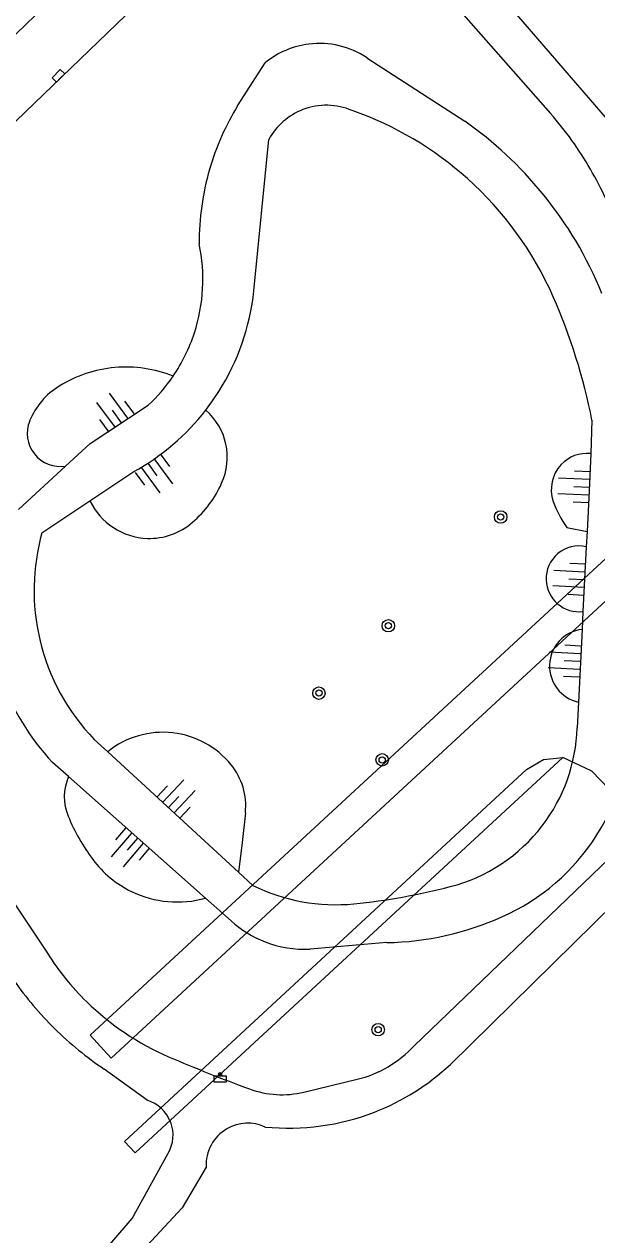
# Model space of a CAD drawing. Extents: x 136000 to 138005, y 398500 to 400500.
# Drawn here: x 137845.7 to 137882.5, y 399477 to 399554.7 of the extents above; entities that cross this region are included whole.
import ezdxf

# ---------------------------------------------------------------- set-up
doc = ezdxf.new("R2010")
doc.units = 0
for name, color, linetype in [('gg-knt-bovenkant onderkant talud', 7, 'Continuous'), ('gg-knt-plantopografie kant verharding', 7, 'Continuous'), ('gg-knt-verharding', 7, 'Continuous'), ('gg-knt-verharding nz', 7, 'Continuous'), ('gt-symb-afvalbak', 7, 'Continuous'), ('gt-symb-boom', 7, 'Continuous'), ('gt-symb-kolk', 7, 'Continuous'), ('gt-symb-talud symbool', 7, 'Continuous')]:
    doc.layers.add(name, color=color, linetype=linetype)

# ---------------------------------------------------------------- blocks, each defined once
blk = doc.blocks.new('gt0-TALUD_1')
at = {"layer": 'gt-symb-talud symbool'}
for p, q in [((-1, -1), (-1, 0)), ((-0.5, -2), (-0.5, 0)), ((0, -1), (0, 0)), ((0.5, -2), (0.5, 0)), ((1, -1), (1, 0))]:
    blk.add_line(p, q, dxfattribs=at)
blk = doc.blocks.new('gt0-BOOM')
at = {"layer": 'gt-symb-boom'}
for radius in [0.4, 0.2]:
    blk.add_circle((0, 0), radius, dxfattribs=at)
blk = doc.blocks.new('gt0-ABAK')
at = {"layer": 'gt-symb-afvalbak'}
blk.add_lwpolyline([(0.375, -0.5), (-0.375, -0.5), (-0.375, -0.1), (0.375, -0.1)], close=True, dxfattribs=at)
blk.add_circle((0, 0), 0.1, dxfattribs=at)
blk = doc.blocks.new('gt0-KOLK')
at = {"layer": 'gt-symb-kolk'}
blk.add_lwpolyline([(0, 0), (0.375, 0), (0.375, 0.4), (-0.375, 0.4), (-0.375, 0), (0, 0)], dxfattribs=at)

msp = doc.modelspace()

# ---------------------------------------------------------------- linework, layer by layer
at = {"layer": 'gg-knt-bovenkant onderkant talud'}
msp.add_line((137880.564, 399522.405), (137881.855, 399522.157), dxfattribs=at)
msp.add_lwpolyline([(137859.924, 399504.117), (137859.714, 399502.203), (137859.491, 399500.292)], dxfattribs=at)
for centre, radius, start, end in [((137852.28, 399524.485), 8.218, 95.13511, 121.61929), ((137852.264, 399524.475), 8.227, 68.42114, 95.02326), ((137850.465, 399527.444), 4.747, 121.69968, 157.59065), ((137854.745, 399526.912), 4.017, 335.51486, 48.99443), ((137848.039, 399528.447), 2.121, 157.64538, 279.19574), ((137881.872, 399524.852), 2.318, 84.6495, 136.59473), ((137881.875, 399524.854), 2.319, 136.67854, 199.26484), ((137851.723, 399528.29), 7.339, 310.99394, 335.50169), ((137853.767, 399525.944), 4.231, 205.44423, 268.15016), ((137885.898, 399526.257), 6.579, 199.23837, 215.83469), ((137853.763, 399525.939), 4.226, 268.19998, 311.03024), ((137881.336, 399519.116), 2.112, 77.23769, 182.17635), ((137881.334, 399519.117), 2.109, 182.19477, 276.97492), ((137881.808, 399513.53), 2.361, 96.69523, 178.21996), ((137881.816, 399513.527), 2.369, 178.17032, 257.44997), ((137854.632, 399503.603), 5.669, 83.62087, 128.72244), ((137854.626, 399503.617), 5.656, 39.19308, 83.54745), ((137855.772, 399504.555), 4.175, 353.97324, 39.14461), ((137851.517, 399505.135), 3.22, 156.27407, 202.59498), ((137860.732, 399508.993), 13.21, 202.68685, 216.67478), ((137855.528, 399505.109), 6.716, 216.61442, 244.24109), ((137855.546, 399505.12), 6.734, 244.13948, 285.70396)]:
    msp.add_arc(centre, radius, start, end, dxfattribs=at)
at = {"layer": 'gg-knt-plantopografie kant verharding'}
msp.add_line((137849.959, 399489.84), (137905.183, 399540.881), dxfattribs=at)
for points in [[(137906.652, 399542.239), (137908.049, 399540.806), (137851.316, 399488.371), (137849.959, 399489.84)], [(137880.293, 399507.663), (137852.847, 399482.296), (137852.168, 399483.03)], [(137852.168, 399483.03), (137877.972, 399506.88), (137879.049, 399507.519), (137880.293, 399507.663)], [(137906.214, 399481.833), (137882.157, 399506.77), (137880.293, 399507.663)]]:
    msp.add_lwpolyline(points, dxfattribs=at)
at = {"layer": 'gg-knt-verharding'}
for p, q in [((137860.711, 399563.444), (137844.606, 399547.933)), ((137867.73, 399552.541), (137874.007, 399548.482)), ((137859.424, 399549.472), (137861.196, 399552.228)), ((137860.465, 399537.593), (137861.428, 399547.303)), ((137882.172, 399529.297), (137882.088, 399527.16)), ((137845.354, 399523.574), (137848.378, 399526.353)), ((137849.946, 399524.126), (137852.755, 399525.997)), ((137846.867, 399522.076), (137849.946, 399524.126)), ((137881.855, 399522.157), (137881.803, 399521.176)), ((137881.803, 399521.176), (137881.59, 399517.023)), ((137881.59, 399517.023), (137881.533, 399515.875)), ((137881.533, 399515.875), (137881.301, 399511.215)), ((137881.301, 399511.215), (137881.219, 399509.558)), ((137851.086, 399508.026), (137850.227, 399508.816)), ((137848.569, 399506.431), (137847.539, 399507.343)), ((137859.491, 399500.292), (137851.086, 399508.026)), ((137857.369, 399498.637), (137848.569, 399506.431)), ((137870.757, 399489.159), (137883.279, 399501.183)), ((137860.403, 399499.453), (137859.491, 399500.292)), ((137859.011, 399497.183), (137857.369, 399498.637)), ((137869, 399495.778), (137864.081, 399495.37)), ((137853.613, 399485.669), (137850.869, 399487.655)), ((137863.677, 399486.187), (137867.095, 399487.01))]:
    msp.add_line(p, q, dxfattribs=at)
for points in [[(137860.711, 399563.444), (137862.968, 399561.138), (137867.052, 399560.495), (137870.888, 399558.775), (137879.519, 399548.975)], [(137883.29, 399548.428), (137876.131, 399556.756), (137878.167, 399558.926)], [(137857.381, 399529.943), (137857.814, 399530.529), (137858.218, 399531.136)], [(137848.378, 399526.353), (137849.96, 399527.807), (137853.685, 399530.251)], [(137882.088, 399527.16), (137881.994, 399524.774), (137881.855, 399522.157)], [(137841.943, 399502.832), (137845.215, 399498.128), (137847.217, 399495.098)], [(137873.083, 399487.971), (137884.95, 399499.608), (137886.934, 399501.697)], [(137847.431, 399472.003), (137852.649, 399478.079), (137854.956, 399482.236)], [(137857.401, 399481.375), (137855.871, 399478.769), (137848.503, 399470.845)]]:
    msp.add_lwpolyline(points, dxfattribs=at)
for centre, radius, start, end in [((137864.678, 399547.963), 5.506, 97.14624, 129.22622), ((137864.673, 399547.963), 5.505, 56.2611, 97.09213), ((137873.722, 399540.737), 16.755, 148.57698, 163.88644), ((137865.13, 399545.281), 4.218, 110.95941, 151.35692), ((137865.132, 399545.277), 4.223, 67.00022, 110.9699), ((137859.443, 399528.299), 22.118, 48.2209, 70.62012), ((137859.518, 399527.909), 25.164, 39.26828, 54.84374), ((137862.139, 399533.861), 23.032, 30.04721, 41.00998), ((137873.796, 399540.705), 16.836, 163.85157, 180.32169), ((137861.934, 399533.736), 23.272, 19.11822, 30.06241), ((137859.431, 399528.291), 22.132, 23.79533, 48.21081), ((137859.69, 399528.015), 24.963, 22.13614, 39.33055), ((137846.168, 399538.334), 11.03, 341.85856, 11.90627), ((137845.501, 399539.181), 15.048, 327.68181, 353.94297), ((137844.979, 399521.958), 37.91, 11.1616, 23.74067), ((137846.134, 399538.333), 11.062, 325.86169, 341.92028), ((137846.155, 399538.324), 11.04, 313.00536, 325.83739), ((137845.538, 399539.142), 14.996, 298.76755, 322.16112), ((137860.099, 399518.375), 13.74, 164.37328, 193.2881), ((137860.113, 399518.379), 13.755, 193.29061, 224.04815), ((137859.296, 399518.295), 16.068, 199.89101, 222.96897), ((137870.784, 399510.078), 13.837, 327.70586, 2.52313), ((137870.329, 399509.898), 10.896, 322.55411, 358.21334), ((137870.352, 399509.907), 10.883, 284.50016, 322.43976), ((137870.746, 399510.117), 13.891, 293.99741, 327.65334), ((137865.706, 399510.15), 11.939, 243.62972, 275.71554), ((137862.756, 399539.414), 41.351, 275.74396, 284.45278), ((137863.695, 399502.297), 6.935, 227.51482, 248.79226), ((137868.579, 399515.073), 19.3, 271.25066, 293.89062), ((137863.7, 399502.284), 6.924, 248.71173, 273.15403), ((137861.844, 399504.362), 17.314, 212.3488, 225.63213), ((137863.167, 399505.988), 22.072, 214.91792, 225.46021), ((137861.859, 399504.38), 17.337, 225.63768, 246.65553), ((137863.38, 399506.214), 22.382, 225.47723, 236.01456), ((137865.354, 399494.171), 7.37, 283.66392, 317.14812), ((137894.65, 399580.482), 100.203, 246.68368, 249.88458), ((137862.767, 399498.97), 15.08, 291.1844, 313.16647), ((137862.273, 399492.101), 6.079, 249.95119, 283.35441), ((137852.936, 399483.425), 2.344, 20.77134, 73.21897), ((137862.703, 399499.099), 15.223, 264.33745, 291.23152), ((137852.929, 399483.426), 2.351, 329.58796, 20.67822), ((137860.084, 399481.515), 2.679, 65.34696, 120.22488), ((137860.079, 399481.51), 2.681, 120.08297, 182.87941)]:
    msp.add_arc(centre, radius, start, end, dxfattribs=at)
at = {"layer": 'gg-knt-verharding nz'}
msp.add_line((137864.884, 399573.031), (137841.812, 399550.816), dxfattribs=at)

# ---------------------------------------------------------------- block references
at = {"layer": 'gt-symb-afvalbak'}
msp.add_blockref('gt0-ABAK', (137858.305, 399487.337), dxfattribs=at)
at = {"layer": 'gt-symb-boom'}
for p in [(137876.306, 399523.09), (137869.1, 399516.109), (137864.644, 399511.788), (137868.705, 399507.503), (137868.447, 399490.2)]:
    msp.add_blockref('gt0-BOOM', p, dxfattribs=at)
at = {"layer": 'gt-symb-kolk', "rotation": 45.142654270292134}
msp.add_blockref('gt0-KOLK', (137848.06, 399551.255), dxfattribs=at)
at = {"layer": 'gt-symb-talud symbool'}
for p, xscale, yscale, rotation in [((137851.96, 399529.128), 0.9998369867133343, 0.9998369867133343, -143.62293247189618), ((137853.675, 399526.536), 0.9998369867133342, 0.9998369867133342, 36.37706752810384), ((137882.004, 399525.005), 0.9999249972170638, 0.9999249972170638, -92.46466335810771), ((137881.692, 399519.073), 0.999569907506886, 0.9995699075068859, -93.2116257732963), ((137881.39, 399513.831), 1.0001524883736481, 1.000152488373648, -92.75083479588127), ((137854.962, 399504.433), 0.9995624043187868, 0.9995624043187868, 136.66204388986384), ((137853.012, 399502.479), 0.9995123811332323, 0.9995123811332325, -40.414765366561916)]:
    msp.add_blockref('gt0-TALUD_1', p, dxfattribs=dict(at, xscale=xscale, yscale=yscale, rotation=rotation))

doc.saveas('drawing.dxf')
